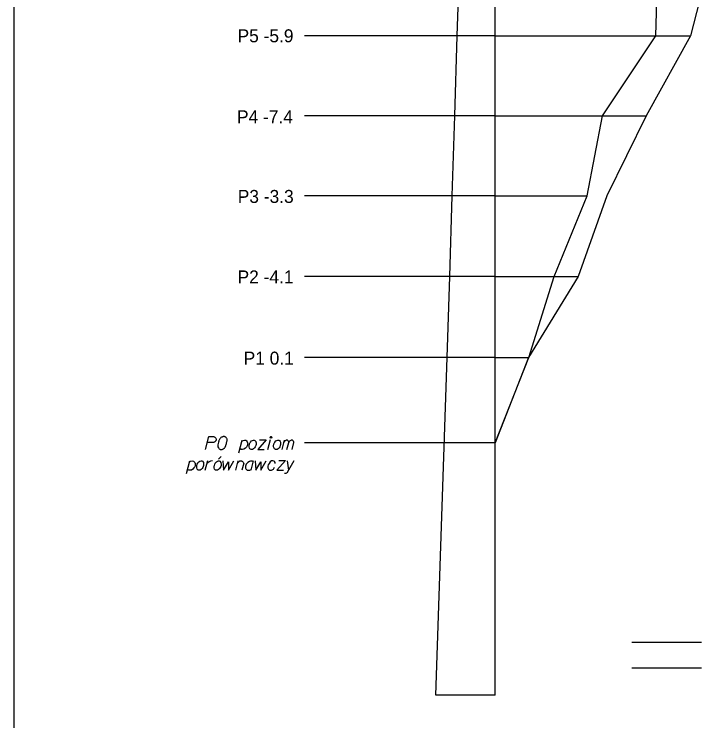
# Model space of a CAD drawing. Extents: x 138 to 264, y -75 to 121.
# Drawn here: x 169.1 to 180.82, y -57.33 to -45.34 of the extents above; entities that cross this region are included whole.
import ezdxf

# ---------------------------------------------------------------- set-up
doc = ezdxf.new("R2010")
doc.units = 0
for name, color, linetype in [('15 listopad 2008', 7, 'Continuous'), ('Ramka do drukowania', 7, 'Continuous'), ('Standart wykresów', 7, 'Continuous'), ('Wykresy 4 maj 2008', 7, 'Continuous')]:
    doc.layers.add(name, color=color, linetype=linetype)

msp = doc.modelspace()

# ---------------------------------------------------------------- linework, layer by layer
at = {"layer": '15 listopad 2008'}
for p, q in [((179.582, -55.997), (180.764, -55.997)), ((179.582, -56.429), (180.764, -56.429))]:
    msp.add_line(p, q, dxfattribs=at)
msp.add_lwpolyline([(177.265, -52.61), (177.835, -51.164), (178.265, -49.788), (178.825, -48.421), (179.085, -47.063), (179.985, -45.704), (180.025, -44.313), (180.955, -42.911), (181.325, -41.918), (181.555, -40.937), (181.195, -40.478), (181.505, -39.961), (181.835, -39.493), (182.385, -38.925), (181.765, -38.4), (182.385, -38.212), (182.255, -37.514), (182.255, -37.151), (183.205, -36.895)], dxfattribs=at)
at = {"layer": 'Ramka do drukowania'}
msp.add_line((169.105, -63.621), (169.105, -33.921), dxfattribs=at)
at = {"layer": 'Standart wykresów'}
for p, q in [((177.265, -56.895), (177.265, -36.811)), ((176.618, -45.704), (176.663, -44.313)), ((177.265, -45.704), (174.028, -45.704)), ((176.576, -47.063), (176.618, -45.704)), ((177.265, -47.063), (174.028, -47.063)), ((176.534, -48.421), (176.576, -47.063)), ((177.265, -48.421), (174.028, -48.421)), ((176.491, -49.788), (176.534, -48.421)), ((177.265, -49.788), (174.028, -49.788)), ((176.447, -51.164), (176.491, -49.788)), ((177.265, -51.164), (174.028, -51.164)), ((176.259, -56.895), (176.447, -51.164)), ((177.265, -52.61), (174.028, -52.61)), ((177.265, -56.895), (176.259, -56.895))]:
    msp.add_line(p, q, dxfattribs=at)
for points in [[(172.349, -52.725), (172.408, -52.505), (172.483, -52.505), (172.493, -52.507), (172.498, -52.509), (172.509, -52.514), (172.515, -52.519), (172.521, -52.526), (172.526, -52.535), (172.529, -52.547), (172.531, -52.557), (172.529, -52.566), (172.528, -52.573), (172.524, -52.58), (172.521, -52.585), (172.515, -52.592), (172.509, -52.597), (172.503, -52.6), (172.495, -52.604), (172.486, -52.606), (172.382, -52.606)], [(172.664, -52.505), (172.661, -52.505), (172.651, -52.507), (172.644, -52.509), (172.638, -52.51), (172.63, -52.514), (172.619, -52.519), (172.611, -52.524), (172.602, -52.531), (172.597, -52.538), (172.592, -52.547), (172.587, -52.555), (172.581, -52.566), (172.578, -52.573), (172.574, -52.583), (172.569, -52.6), (172.564, -52.626), (172.561, -52.647), (172.561, -52.666), (172.562, -52.68), (172.569, -52.696), (172.574, -52.704), (172.583, -52.715), (172.593, -52.722), (172.599, -52.723), (172.609, -52.725), (172.618, -52.725), (172.632, -52.723), (172.644, -52.72), (172.652, -52.715), (172.664, -52.706), (172.67, -52.701), (172.677, -52.694), (172.682, -52.687), (172.685, -52.682), (172.689, -52.673), (172.69, -52.67), (172.694, -52.661), (172.697, -52.651), (172.701, -52.64), (172.703, -52.633), (172.704, -52.628), (172.706, -52.621), (172.709, -52.606), (172.711, -52.597), (172.713, -52.588), (172.715, -52.576), (172.716, -52.56), (172.716, -52.555), (172.715, -52.548), (172.713, -52.541), (172.708, -52.531), (172.703, -52.524), (172.697, -52.519), (172.69, -52.514), (172.684, -52.51), (172.678, -52.509), (172.673, -52.507), (172.664, -52.505)], [(173.458, -52.505), (173.466, -52.505), (173.472, -52.509), (173.477, -52.515), (173.477, -52.524), (173.472, -52.531), (173.466, -52.535), (173.458, -52.535), (173.453, -52.531), (173.447, -52.524), (173.447, -52.515), (173.453, -52.509), (173.458, -52.505)], [(172.916, -52.782), (172.974, -52.566)], [(172.969, -52.585), (172.987, -52.571), (173.013, -52.566), (173.033, -52.569), (173.047, -52.58), (173.058, -52.593), (173.065, -52.612), (173.066, -52.63), (173.063, -52.645), (173.058, -52.664), (173.044, -52.685), (173.026, -52.704), (173, -52.722), (172.978, -52.725), (172.957, -52.723), (172.935, -52.711)], [(173.163, -52.566), (173.175, -52.566), (173.189, -52.573), (173.203, -52.592), (173.205, -52.6), (173.207, -52.609), (173.207, -52.616), (173.207, -52.642), (173.201, -52.659), (173.193, -52.68), (173.182, -52.697), (173.165, -52.713), (173.149, -52.725), (173.123, -52.725), (173.113, -52.722), (173.103, -52.713), (173.097, -52.704), (173.091, -52.683), (173.091, -52.652), (173.094, -52.642), (173.101, -52.619), (173.108, -52.607), (173.111, -52.6), (173.129, -52.581), (173.146, -52.571), (173.163, -52.566)], [(173.267, -52.562), (173.38, -52.562), (173.236, -52.725), (173.347, -52.725)], [(173.409, -52.725), (173.454, -52.557)], [(173.579, -52.566), (173.591, -52.566), (173.605, -52.573), (173.619, -52.592), (173.621, -52.6), (173.622, -52.609), (173.622, -52.616), (173.622, -52.642), (173.617, -52.659), (173.608, -52.68), (173.598, -52.697), (173.581, -52.713), (173.565, -52.725), (173.539, -52.725), (173.529, -52.722), (173.518, -52.713), (173.513, -52.704), (173.506, -52.683), (173.506, -52.652), (173.51, -52.642), (173.517, -52.619), (173.524, -52.607), (173.527, -52.6), (173.544, -52.581), (173.562, -52.571), (173.579, -52.566)], [(173.652, -52.725), (173.692, -52.567)], [(173.681, -52.609), (173.69, -52.59), (173.699, -52.58), (173.709, -52.573), (173.719, -52.567), (173.726, -52.564), (173.737, -52.564), (173.74, -52.566), (173.747, -52.573), (173.754, -52.581), (173.759, -52.597), (173.761, -52.606), (173.77, -52.59), (173.78, -52.58), (173.79, -52.573), (173.801, -52.567), (173.809, -52.564), (173.818, -52.564), (173.825, -52.566), (173.83, -52.573), (173.835, -52.581), (173.841, -52.597), (173.842, -52.606), (173.813, -52.725)], [(173.731, -52.725), (173.761, -52.606)], [(172.613, -52.843), (172.57, -52.891)], [(172.026, -53.135), (172.085, -52.919)], [(172.08, -52.938), (172.097, -52.924), (172.123, -52.919), (172.144, -52.922), (172.158, -52.933), (172.168, -52.947), (172.175, -52.966), (172.177, -52.983), (172.173, -52.999), (172.168, -53.018), (172.154, -53.038), (172.137, -53.057), (172.111, -53.075), (172.088, -53.078), (172.068, -53.077), (172.045, -53.064)], [(172.274, -52.919), (172.286, -52.919), (172.3, -52.926), (172.314, -52.945), (172.315, -52.954), (172.317, -52.962), (172.317, -52.969), (172.317, -52.995), (172.312, -53.012), (172.303, -53.033), (172.293, -53.051), (172.275, -53.066), (172.26, -53.078), (172.234, -53.078), (172.223, -53.075), (172.213, -53.066), (172.208, -53.057), (172.201, -53.037), (172.201, -53.006), (172.204, -52.995), (172.211, -52.973), (172.218, -52.96), (172.222, -52.954), (172.239, -52.934), (172.256, -52.924), (172.274, -52.919)], [(172.346, -53.078), (172.39, -52.914)], [(172.379, -52.954), (172.388, -52.947), (172.407, -52.933), (172.428, -52.924), (172.443, -52.919), (172.468, -52.914)], [(172.57, -52.919), (172.582, -52.919), (172.596, -52.926), (172.61, -52.945), (172.611, -52.954), (172.613, -52.962), (172.613, -52.969), (172.613, -52.995), (172.608, -53.012), (172.599, -53.033), (172.589, -53.051), (172.572, -53.066), (172.556, -53.078), (172.53, -53.078), (172.52, -53.075), (172.509, -53.066), (172.504, -53.057), (172.497, -53.037), (172.497, -53.006), (172.501, -52.995), (172.508, -52.973), (172.514, -52.96), (172.518, -52.954), (172.535, -52.934), (172.553, -52.924), (172.57, -52.919)], [(172.643, -52.921), (172.656, -53.078), (172.74, -52.934), (172.741, -53.078), (172.833, -52.917)], [(172.863, -53.078), (172.906, -52.919)], [(172.896, -52.957), (172.901, -52.948), (172.908, -52.938), (172.913, -52.933), (172.92, -52.926), (172.927, -52.922), (172.935, -52.919), (172.944, -52.917), (172.951, -52.917), (172.96, -52.919), (172.967, -52.922), (172.973, -52.926), (172.98, -52.931), (172.987, -52.938), (172.991, -52.943), (172.994, -52.95), (172.998, -52.959), (172.967, -53.078)], [(173.157, -52.933), (173.145, -52.924), (173.116, -52.924), (173.098, -52.928), (173.067, -52.945), (173.041, -52.976), (173.029, -53.009), (173.027, -53.026), (173.029, -53.04), (173.034, -53.052), (173.044, -53.066), (173.057, -53.075), (173.076, -53.078), (173.09, -53.077), (173.103, -53.075), (173.122, -53.064)], [(173.161, -52.919), (173.119, -53.078)], [(173.19, -52.921), (173.204, -53.078), (173.287, -52.934), (173.289, -53.078), (173.381, -52.917)], [(173.533, -52.966), (173.531, -52.945), (173.523, -52.931), (173.512, -52.924), (173.491, -52.921), (173.472, -52.921), (173.448, -52.936), (173.429, -52.962), (173.415, -52.988), (173.41, -53.007), (173.41, -53.037), (173.412, -53.047), (173.419, -53.061), (173.434, -53.075), (173.452, -53.078), (173.471, -53.077), (173.481, -53.073), (173.504, -53.057), (173.521, -53.028)], [(173.594, -52.915), (173.706, -52.915), (173.562, -53.078), (173.673, -53.078)], [(173.846, -52.917), (173.758, -53.078), (173.73, -53.125), (173.723, -53.129), (173.715, -53.132), (173.698, -53.135), (173.691, -53.135)], [(173.736, -52.919), (173.758, -53.078)]]:
    msp.add_lwpolyline(points, dxfattribs=at)
at = {"layer": 'Wykresy 4 maj 2008'}
for p, q in [((177.265, -45.704), (180.575, -45.704)), ((177.265, -47.063), (179.826, -47.063)), ((177.265, -48.421), (178.825, -48.421)), ((177.265, -49.788), (178.671, -49.788)), ((177.265, -51.164), (177.835, -51.164))]:
    msp.add_line(p, q, dxfattribs=at)
msp.add_lwpolyline([(181.391, -36.895), (180.42, -37.151), (181.165, -37.514), (181.798, -38.212), (180.986, -38.4), (182.227, -38.925), (181.841, -39.493), (181.902, -39.961), (181.745, -40.478), (182.072, -40.937), (181.698, -41.918), (181.822, -42.911), (180.933, -44.313), (180.575, -45.704), (179.826, -47.063), (179.155, -48.421), (178.671, -49.788), (177.827, -51.164), (177.265, -52.61)], dxfattribs=at)

# ---------------------------------------------------------------- texts
for s, p in [('P5 -5.9', (172.894, -45.814)), ('P4 -7.4', (172.884, -47.189)), ('P3 -3.3', (172.897, -48.54)), ('P2 -4.1', (172.894, -49.907)), ('P1 0.1', (172.997, -51.285))]:
    msp.add_text(s, height=0.22, dxfattribs=at).set_placement(p)

doc.saveas('drawing.dxf')
